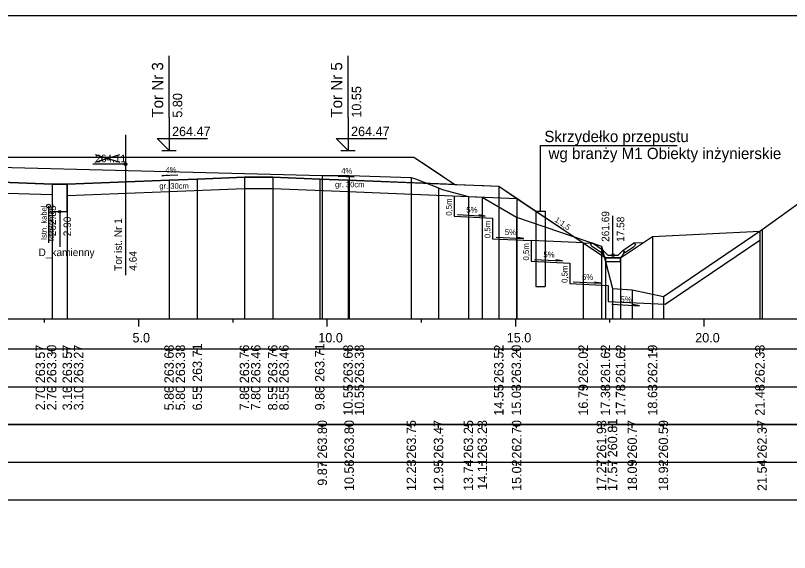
# Model space of a CAD drawing. Extents: x 6516023 to 6560129, y 5513077 to 5529206.
# Drawn here: x 6520329.21 to 6520349.75, y 5514465.41 to 5514479.66 of the extents above; entities that cross this region are included whole.
import ezdxf

# ---------------------------------------------------------------- set-up
doc = ezdxf.new("R2010")
doc.units = 0
for name, color, linetype in [('IR_default', 7, 'Continuous'), ('TOR_PRZEK_P-inne branze', 7, 'Continuous'), ('TOR_PRZEK_P-kable', 7, 'Continuous'), ('TOR_PRZEK_P-komponent', 7, 'Continuous'), ('TOR_PRZEK_P-odwodnienie', 7, 'Continuous'), ('TOR_PRZEK_P-opisy', 7, 'Continuous'), ('TOR_PRZEK_P-schodkowanie+wymiana', 7, 'Continuous'), ('TOR_PRZEK_P-tabelka istniejace', 7, 'Continuous'), ('TOR_PRZEK_P-tabelka projektowane', 7, 'Continuous'), ('TOR_PRZEK_P-teren istniejacy', 7, 'Continuous'), ('TOR_PRZEK_P-tory istniejace', 7, 'Continuous'), ('TOR_PRZEK_P-tory projektowane', 7, 'Continuous'), ('TOR_PRZEK_P-uklad odniesienia', 7, 'Continuous'), ('TOR_PRZEK_P-warstwa ochronna I', 7, 'Continuous'), ('TOR_PRZEK_P-warstwa ochronna II', 7, 'Continuous'), ('TOR_PS_T-skarpy projektowane', 7, 'Continuous'), ('TOR_RAMKI-ramka+tabelka 1', 7, 'Continuous')]:
    doc.layers.add(name, color=color, linetype=linetype)

msp = doc.modelspace()

# ---------------------------------------------------------------- linework, layer by layer
at = {"layer": 'IR_default'}
msp.add_lwpolyline([(6520328.032, 5514475.895), (6520329.238, 5514475.895), (6520330.745, 5514475.895), (6520331.538, 5514475.895), (6520333.832, 5514475.895), (6520335.038, 5514475.895), (6520335.857, 5514475.895), (6520336.288, 5514475.895), (6520338.582, 5514475.895), (6520339.788, 5514475.895), (6520340.162, 5514475.646), (6520340.873, 5514475.171), (6520341.636, 5514475.141), (6520342.038, 5514475.125), (6520342.517, 5514474.803), (6520344.277, 5514473.623), (6520344.868, 5514473.228), (6520345.268, 5514473.228), (6520346.118, 5514473.795), (6520348.966, 5514473.937)], dxfattribs=at)
at = {"layer": 'TOR_PRZEK_P-inne branze'}
for p, q in [((6520343.143, 5514474.467), (6520343.143, 5514476.202)), ((6520343.143, 5514476.202), (6520346.767, 5514476.202)), ((6520343.018, 5514474.467), (6520343.018, 5514472.467)), ((6520343.018, 5514474.467), (6520343.268, 5514474.467)), ((6520343.268, 5514474.467), (6520343.268, 5514472.467)), ((6520343.018, 5514472.467), (6520343.268, 5514472.467))]:
    msp.add_line(p, q, dxfattribs=at)
at = {"layer": 'TOR_PRZEK_P-kable'}
msp.add_line((6520330.089, 5514474.596), (6520330.089, 5514473.622), dxfattribs=at)
msp.add_circle((6520330.089, 5514474.596), 0.05, dxfattribs=at)
at = {"layer": 'TOR_PRZEK_P-komponent'}
msp.add_lwpolyline([(6520321.688, 5514475.895), (6520325.188, 5514475.895), (6520325.738, 5514475.895), (6520329.238, 5514475.895), (6520331.538, 5514475.895), (6520335.038, 5514475.895), (6520336.288, 5514475.895), (6520339.788, 5514475.895), (6520340.873, 5514475.171), (6520338.038, 5514475.285), (6520337.288, 5514475.315), (6520336.038, 5514475.365), (6520335.288, 5514475.365), (6520334.038, 5514475.315), (6520333.288, 5514475.285), (6520330.588, 5514475.177), (6520330.188, 5514475.178), (6520327.488, 5514475.286), (6520326.738, 5514475.316), (6520325.518, 5514475.365), (6520324.188, 5514475.312), (6520323.438, 5514475.282), (6520320.598, 5514475.168), (6520320.598, 5514475.168)], close=True, dxfattribs=at)
at = {"layer": 'TOR_PRZEK_P-odwodnienie'}
for p, q in [((6520330.388, 5514474.451), (6520330.388, 5514473.514)), ((6520345.068, 5514473.298), (6520345.068, 5514474.342)), ((6520344.803, 5514473.424), (6520344.523, 5514473.611)), ((6520345.333, 5514473.424), (6520345.613, 5514473.611)), ((6520344.759, 5514473.358), (6520344.498, 5514473.532)), ((6520344.77, 5514473.374), (6520344.759, 5514473.358)), ((6520344.761, 5514473.393), (6520344.808, 5514473.417)), ((6520344.803, 5514473.424), (6520344.795, 5514473.412)), ((6520344.928, 5514473.298), (6520344.808, 5514473.417)), ((6520345.208, 5514473.298), (6520345.328, 5514473.417)), ((6520345.328, 5514473.417), (6520345.376, 5514473.393)), ((6520345.333, 5514473.424), (6520345.341, 5514473.412)), ((6520345.366, 5514473.374), (6520345.377, 5514473.358)), ((6520345.377, 5514473.358), (6520345.638, 5514473.532)), ((6520344.878, 5514473.228), (6520345.258, 5514473.228)), ((6520344.928, 5514473.298), (6520345.208, 5514473.298))]:
    msp.add_line(p, q, dxfattribs=at)
for points in [[(6520330.188, 5514475.178), (6520330.188, 5514474.451), (6520330.588, 5514474.451), (6520330.588, 5514475.177)], [(6520344.277, 5514473.623), (6520344.523, 5514473.611)], [(6520344.473, 5514473.584), (6520344.523, 5514473.611)], [(6520344.473, 5514473.584), (6520344.498, 5514473.532)], [(6520345.86, 5514473.623), (6520345.613, 5514473.611)], [(6520345.663, 5514473.584), (6520345.613, 5514473.611)], [(6520345.663, 5514473.584), (6520345.638, 5514473.532)], [(6520344.795, 5514473.412), (6520344.76, 5514473.393)], [(6520344.76, 5514473.393), (6520344.77, 5514473.374)], [(6520344.808, 5514473.298), (6520344.761, 5514473.393)], [(6520345.328, 5514473.298), (6520345.376, 5514473.393)], [(6520345.341, 5514473.412), (6520345.376, 5514473.393)], [(6520345.376, 5514473.393), (6520345.366, 5514473.374)], [(6520344.878, 5514473.228), (6520344.808, 5514473.298)], [(6520345.268, 5514473.228), (6520344.868, 5514473.228), (6520344.868, 5514473.128), (6520345.268, 5514473.128), (6520345.268, 5514473.228)], [(6520345.258, 5514473.228), (6520345.328, 5514473.298)]]:
    msp.add_lwpolyline(points, dxfattribs=at)
for centre, radius in [((6520330.388, 5514474.451), 0.03), ((6520345.068, 5514473.298), 0.035)]:
    msp.add_circle(centre, radius, dxfattribs=at)
at = {"layer": 'TOR_PRZEK_P-opisy'}
for points in [[(6520333.519, 5514475.418), (6520333.101, 5514475.398), (6520333.269, 5514475.427)], [(6520337.779, 5514475.391), (6520338.197, 5514475.371), (6520338.029, 5514475.4)]]:
    msp.add_lwpolyline(points, dxfattribs=at)
at = {"layer": 'TOR_PRZEK_P-schodkowanie+wymiana'}
for p, q in [((6520340.85, 5514474.87), (6520340.85, 5514474.327)), ((6520340.85, 5514474.327), (6520341.873, 5514474.276)), ((6520341.873, 5514474.276), (6520341.873, 5514473.733)), ((6520341.873, 5514473.733), (6520342.896, 5514473.682)), ((6520344.282, 5514473.622), (6520342.896, 5514473.682)), ((6520342.896, 5514473.682), (6520342.896, 5514473.139)), ((6520342.896, 5514473.139), (6520343.919, 5514473.087)), ((6520343.919, 5514473.087), (6520343.919, 5514472.544)), ((6520343.919, 5514472.544), (6520344.942, 5514472.493)), ((6520344.942, 5514472.493), (6520344.942, 5514472.068)), ((6520344.942, 5514472.068), (6520346.456, 5514471.993))]:
    msp.add_line(p, q, dxfattribs=at)
msp.add_lwpolyline([(6520346.456, 5514471.993), (6520348.966, 5514473.696)], dxfattribs=at)
at = {"layer": 'TOR_PRZEK_P-tabelka istniejace'}
for p, q in [((6520337.354, 5514468.706), (6520337.354, 5514468.806)), ((6520338.068, 5514468.706), (6520338.068, 5514468.806)), ((6520339.717, 5514468.706), (6520339.717, 5514468.806)), ((6520340.438, 5514468.706), (6520340.438, 5514468.806)), ((6520341.231, 5514468.706), (6520341.231, 5514468.806)), ((6520341.6, 5514468.706), (6520341.6, 5514468.806)), ((6520342.511, 5514468.706), (6520342.511, 5514468.806)), ((6520344.762, 5514468.706), (6520344.762, 5514468.806)), ((6520345.054, 5514468.706), (6520345.054, 5514468.806)), ((6520345.578, 5514468.706), (6520345.578, 5514468.806)), ((6520346.405, 5514468.706), (6520346.405, 5514468.806)), ((6520349.024, 5514468.706), (6520349.024, 5514468.806)), ((6520276.663, 5514467.806), (6520370.463, 5514467.806)), ((6520337.354, 5514467.706), (6520337.354, 5514467.806)), ((6520338.068, 5514467.706), (6520338.068, 5514467.806)), ((6520339.717, 5514467.706), (6520339.717, 5514467.806)), ((6520340.438, 5514467.706), (6520340.438, 5514467.806)), ((6520341.231, 5514467.706), (6520341.231, 5514467.806)), ((6520341.6, 5514467.706), (6520341.6, 5514467.806)), ((6520342.511, 5514467.706), (6520342.511, 5514467.806)), ((6520344.762, 5514467.706), (6520344.762, 5514467.806)), ((6520345.054, 5514467.706), (6520345.054, 5514467.806)), ((6520345.578, 5514467.706), (6520345.578, 5514467.806)), ((6520346.405, 5514467.706), (6520346.405, 5514467.806)), ((6520349.024, 5514467.706), (6520349.024, 5514467.806))]:
    msp.add_line(p, q, dxfattribs=at)
for points in [[(6520337.354, 5514475.409), (6520337.354, 5514471.806), (6520337.354, 5514471.676), (6520337.354, 5514471.606)], [(6520338.068, 5514475.409), (6520338.068, 5514471.806), (6520338.068, 5514471.676), (6520338.068, 5514471.606)], [(6520339.717, 5514475.357), (6520339.717, 5514471.806), (6520339.717, 5514471.676), (6520339.717, 5514471.606)], [(6520340.438, 5514475.081), (6520340.438, 5514471.806), (6520340.438, 5514471.676), (6520340.438, 5514471.606)], [(6520341.231, 5514474.857), (6520341.231, 5514471.806), (6520341.231, 5514471.676), (6520341.231, 5514471.606)], [(6520341.6, 5514474.832), (6520341.6, 5514471.806), (6520341.6, 5514471.676), (6520341.6, 5514471.606)], [(6520342.511, 5514474.302), (6520342.511, 5514471.806), (6520342.511, 5514471.676), (6520342.511, 5514471.606)], [(6520349.024, 5514473.977), (6520349.024, 5514471.806), (6520349.024, 5514471.676), (6520349.024, 5514471.606)], [(6520344.762, 5514473.536), (6520344.762, 5514471.806), (6520344.762, 5514471.676), (6520344.762, 5514471.606)], [(6520345.054, 5514472.413), (6520345.054, 5514471.806), (6520345.054, 5514471.676), (6520345.054, 5514471.606)], [(6520345.578, 5514472.374), (6520345.578, 5514471.806), (6520345.578, 5514471.676), (6520345.578, 5514471.606)], [(6520346.405, 5514472.2), (6520346.405, 5514471.806), (6520346.405, 5514471.676), (6520346.405, 5514471.606)]]:
    msp.add_lwpolyline(points, dxfattribs=at)
msp.add_lwpolyline([(6520276.663, 5514468.806), (6520276.663, 5514466.806), (6520370.463, 5514466.806), (6520370.463, 5514468.806)], close=True, dxfattribs=at)
at = {"layer": 'TOR_PRZEK_P-tabelka projektowane'}
for p, q in [((6520330.188, 5514470.706), (6520330.188, 5514470.806)), ((6520330.188, 5514470.706), (6520330.188, 5514470.806)), ((6520330.588, 5514470.706), (6520330.588, 5514470.806)), ((6520330.588, 5514470.706), (6520330.588, 5514470.806)), ((6520333.288, 5514470.706), (6520333.288, 5514470.806)), ((6520333.288, 5514470.706), (6520333.288, 5514470.806)), ((6520334.038, 5514470.706), (6520334.038, 5514470.806)), ((6520335.288, 5514470.706), (6520335.288, 5514470.806)), ((6520335.288, 5514470.706), (6520335.288, 5514470.806)), ((6520336.038, 5514470.706), (6520336.038, 5514470.806)), ((6520336.038, 5514470.706), (6520336.038, 5514470.806)), ((6520337.288, 5514470.706), (6520337.288, 5514470.806)), ((6520338.038, 5514470.706), (6520338.038, 5514470.806)), ((6520338.038, 5514470.706), (6520338.038, 5514470.806)), ((6520342.038, 5514470.706), (6520342.038, 5514470.806)), ((6520342.517, 5514470.706), (6520342.517, 5514470.806)), ((6520344.277, 5514470.706), (6520344.277, 5514470.806)), ((6520344.868, 5514470.706), (6520344.868, 5514470.806)), ((6520345.268, 5514470.706), (6520345.268, 5514470.806)), ((6520346.118, 5514470.706), (6520346.118, 5514470.806)), ((6520348.966, 5514470.706), (6520348.966, 5514470.806)), ((6520276.663, 5514469.806), (6520370.463, 5514469.806)), ((6520330.188, 5514469.706), (6520330.188, 5514469.806)), ((6520330.188, 5514469.706), (6520330.188, 5514469.806)), ((6520330.588, 5514469.706), (6520330.588, 5514469.806)), ((6520330.588, 5514469.706), (6520330.588, 5514469.806)), ((6520333.288, 5514469.706), (6520333.288, 5514469.806)), ((6520333.288, 5514469.706), (6520333.288, 5514469.806)), ((6520334.038, 5514469.706), (6520334.038, 5514469.806)), ((6520335.288, 5514469.706), (6520335.288, 5514469.806)), ((6520335.288, 5514469.706), (6520335.288, 5514469.806)), ((6520336.038, 5514469.706), (6520336.038, 5514469.806)), ((6520336.038, 5514469.706), (6520336.038, 5514469.806)), ((6520337.288, 5514469.706), (6520337.288, 5514469.806)), ((6520338.038, 5514469.706), (6520338.038, 5514469.806)), ((6520338.038, 5514469.706), (6520338.038, 5514469.806)), ((6520342.038, 5514469.706), (6520342.038, 5514469.806)), ((6520342.517, 5514469.706), (6520342.517, 5514469.806)), ((6520344.277, 5514469.706), (6520344.277, 5514469.806)), ((6520344.868, 5514469.706), (6520344.868, 5514469.806)), ((6520345.268, 5514469.706), (6520345.268, 5514469.806)), ((6520346.118, 5514469.706), (6520346.118, 5514469.806)), ((6520348.966, 5514469.706), (6520348.966, 5514469.806))]:
    msp.add_line(p, q, dxfattribs=at)
for points in [[(6520333.288, 5514475.285), (6520333.288, 5514471.806), (6520333.288, 5514471.676), (6520333.288, 5514471.606)], [(6520334.038, 5514475.315), (6520334.038, 5514471.806), (6520334.038, 5514471.676), (6520334.038, 5514471.606)], [(6520335.288, 5514475.365), (6520335.288, 5514471.806), (6520335.288, 5514471.676), (6520335.288, 5514471.606)], [(6520336.038, 5514475.365), (6520336.038, 5514471.806), (6520336.038, 5514471.676), (6520336.038, 5514471.606)], [(6520337.288, 5514475.315), (6520337.288, 5514471.806), (6520337.288, 5514471.676), (6520337.288, 5514471.606)], [(6520338.038, 5514475.285), (6520338.038, 5514471.806), (6520338.038, 5514471.676), (6520338.038, 5514471.606)], [(6520330.188, 5514475.178), (6520330.188, 5514471.806), (6520330.188, 5514471.676), (6520330.188, 5514471.606)], [(6520330.588, 5514475.177), (6520330.588, 5514471.806), (6520330.588, 5514471.676), (6520330.588, 5514471.606)], [(6520335.288, 5514475.065), (6520335.288, 5514471.806), (6520335.288, 5514471.676), (6520335.288, 5514471.606)], [(6520336.038, 5514475.065), (6520336.038, 5514471.806), (6520336.038, 5514471.676), (6520336.038, 5514471.606)], [(6520342.038, 5514475.125), (6520342.038, 5514471.806), (6520342.038, 5514471.676), (6520342.038, 5514471.606)], [(6520330.188, 5514474.909), (6520330.188, 5514471.806), (6520330.188, 5514471.676), (6520330.188, 5514471.606)], [(6520330.588, 5514474.877), (6520330.588, 5514471.806), (6520330.588, 5514471.676), (6520330.588, 5514471.606)], [(6520333.288, 5514474.985), (6520333.288, 5514471.806), (6520333.288, 5514471.676), (6520333.288, 5514471.606)], [(6520338.038, 5514474.982), (6520338.038, 5514471.806), (6520338.038, 5514471.676), (6520338.038, 5514471.606)], [(6520342.517, 5514474.803), (6520342.517, 5514471.806), (6520342.517, 5514471.676), (6520342.517, 5514471.606)], [(6520346.118, 5514473.795), (6520346.118, 5514471.806), (6520346.118, 5514471.676), (6520346.118, 5514471.606)], [(6520348.966, 5514473.937), (6520348.966, 5514471.806), (6520348.966, 5514471.676), (6520348.966, 5514471.606)], [(6520344.277, 5514473.623), (6520344.277, 5514471.806), (6520344.277, 5514471.676), (6520344.277, 5514471.606)], [(6520344.868, 5514473.228), (6520344.868, 5514471.806), (6520344.868, 5514471.676), (6520344.868, 5514471.606)], [(6520345.268, 5514473.228), (6520345.268, 5514471.806), (6520345.268, 5514471.676), (6520345.268, 5514471.606)]]:
    msp.add_lwpolyline(points, dxfattribs=at)
msp.add_lwpolyline([(6520276.663, 5514470.806), (6520276.663, 5514468.806), (6520370.463, 5514468.806), (6520370.463, 5514470.806)], close=True, dxfattribs=at)
at = {"layer": 'TOR_PRZEK_P-teren istniejacy'}
msp.add_lwpolyline([(6520323.623, 5514475.763), (6520337.354, 5514475.409), (6520338.068, 5514475.409), (6520339.717, 5514475.357), (6520339.826, 5514475.326), (6520340.438, 5514475.081), (6520340.533, 5514475.039), (6520341.231, 5514474.857), (6520341.6, 5514474.832), (6520342.511, 5514474.302), (6520344.762, 5514473.536), (6520345.054, 5514472.413), (6520345.578, 5514472.374), (6520346.405, 5514472.2), (6520349.024, 5514473.977), (6520350.694, 5514475.183)], dxfattribs=at)
at = {"layer": 'TOR_PRZEK_P-tory istniejace'}
for p, q in [((6520332.131, 5514476.488), (6520332.131, 5514472.768)), ((6520331.331, 5514475.76), (6520331.983, 5514475.963)), ((6520331.331, 5514475.963), (6520331.983, 5514475.76)), ((6520332.131, 5514475.713), (6520331.265, 5514475.713))]:
    msp.add_line(p, q, dxfattribs=at)
msp.add_circle((6520332.131, 5514475.713), 0.035, dxfattribs=at)
at = {"layer": 'TOR_PRZEK_P-tory projektowane'}
for p, q in [((6520333.288, 5514476.952), (6520333.288, 5514478.585)), ((6520338.038, 5514476.952), (6520338.038, 5514478.585)), ((6520333.288, 5514476.952), (6520333.288, 5514476.075)), ((6520338.038, 5514476.952), (6520338.038, 5514476.075)), ((6520333.288, 5514476.075), (6520332.969, 5514476.394)), ((6520332.969, 5514476.394), (6520334.313, 5514476.394)), ((6520338.038, 5514476.075), (6520337.719, 5514476.394)), ((6520337.719, 5514476.394), (6520339.063, 5514476.394)), ((6520333.096, 5514476.075), (6520333.48, 5514476.075)), ((6520337.846, 5514476.075), (6520338.23, 5514476.075))]:
    msp.add_line(p, q, dxfattribs=at)
at = {"layer": 'TOR_PRZEK_P-uklad odniesienia'}
for p, q in [((6520280.463, 5514471.606), (6520370.463, 5514471.606)), ((6520329.988, 5514471.506), (6520329.988, 5514471.606)), ((6520332.488, 5514471.406), (6520332.488, 5514471.606)), ((6520334.988, 5514471.506), (6520334.988, 5514471.606)), ((6520337.488, 5514471.406), (6520337.488, 5514471.606)), ((6520339.988, 5514471.506), (6520339.988, 5514471.606)), ((6520342.488, 5514471.406), (6520342.488, 5514471.606)), ((6520344.988, 5514471.506), (6520344.988, 5514471.606)), ((6520347.488, 5514471.406), (6520347.488, 5514471.606))]:
    msp.add_line(p, q, dxfattribs=at)
at = {"layer": 'TOR_PRZEK_P-warstwa ochronna I'}
for points in [[(6520318.959, 5514474.802), (6520323.438, 5514474.982), (6520325.518, 5514475.065), (6520327.488, 5514474.986), (6520330.188, 5514474.909)], [(6520330.588, 5514474.877), (6520333.288, 5514474.985), (6520335.288, 5514475.065), (6520336.038, 5514475.065), (6520338.038, 5514474.982), (6520342.517, 5514474.803)]]:
    msp.add_lwpolyline(points, dxfattribs=at)
at = {"layer": 'TOR_PRZEK_P-warstwa ochronna II'}
msp.add_lwpolyline([(6520313.465, 5514474.424), (6520316.095, 5514474.293), (6520316.945, 5514473.726), (6520317.345, 5514473.726), (6520319.438, 5514475.122), (6520323.438, 5514475.282), (6520324.188, 5514475.312), (6520325.518, 5514475.365), (6520326.738, 5514475.316), (6520327.488, 5514475.286), (6520330.188, 5514475.178), (6520330.588, 5514475.177), (6520333.288, 5514475.285), (6520334.038, 5514475.315), (6520335.288, 5514475.365), (6520336.038, 5514475.365), (6520337.288, 5514475.315), (6520338.038, 5514475.285), (6520342.038, 5514475.125), (6520344.277, 5514473.623), (6520344.868, 5514473.228), (6520345.268, 5514473.228), (6520346.118, 5514473.795), (6520348.966, 5514473.937)], dxfattribs=at)
at = {"layer": 'TOR_PS_T-skarpy projektowane'}
for points in [[(6520340.943, 5514474.371), (6520341.679, 5514474.332), (6520341.506, 5514474.363)], [(6520341.966, 5514473.777), (6520342.701, 5514473.738), (6520342.529, 5514473.768)], [(6520342.989, 5514473.183), (6520343.724, 5514473.144), (6520343.552, 5514473.174)], [(6520344.012, 5514472.589), (6520344.747, 5514472.549), (6520344.574, 5514472.58)], [(6520345.035, 5514471.995), (6520345.77, 5514471.955), (6520345.597, 5514471.986)]]:
    msp.add_lwpolyline(points, dxfattribs=at)
at = {"layer": 'TOR_RAMKI-ramka+tabelka 1'}
msp.add_lwpolyline([(6520177.013, 5514479.656), (6520424.513, 5514479.656), (6520424.513, 5514451.156), (6520177.013, 5514451.156)], close=True, dxfattribs=at)

# ---------------------------------------------------------------- texts
at = {"layer": 'TOR_PRZEK_P-inne branze'}
for s, p in [('Skrzydełko przepustu', (6520343.246, 5514476.296)), (' wg branży M1 Obiekty inżynierskie', (6520343.246, 5514475.846))]:
    msp.add_text(s, height=0.3, dxfattribs=at).set_placement(p)
at = {"layer": 'TOR_PRZEK_P-kable'}
for s, height, p in [('Istn. kabel', 0.14999, (6520330.045, 5514473.698)), ('telekomun.', 0.15, (6520330.239, 5514473.67))]:
    msp.add_text(s, height=height, rotation=90.0511, dxfattribs=at).set_placement(p)
at = {"layer": 'TOR_PRZEK_P-odwodnienie'}
for s, rotation, p in [('262.85', 90, (6520330.288, 5514473.797)), ('261.69', 90, (6520344.968, 5514473.648)), ('2.90', 90, (6520330.688, 5514473.797)), ('17.58', 90, (6520345.368, 5514473.648)), ('D_kamienny', 360, (6520329.826, 5514473.271))]:
    msp.add_text(s, height=0.2, rotation=rotation, dxfattribs=at).set_placement(p)
at = {"layer": 'TOR_PRZEK_P-opisy'}
for s, rotation, p in [('4%', 0.1515, (6520333.196, 5514475.483)), ('4%', 359.8485, (6520337.858, 5514475.457)), ('1:1,5', 325.9299, (6520343.506, 5514474.199))]:
    msp.add_text(s, height=0.15, rotation=rotation, dxfattribs=at).set_placement(p)
at = {"layer": 'TOR_PRZEK_P-schodkowanie+wymiana'}
for p in [(6520340.792, 5514474.343), (6520341.815, 5514473.749), (6520342.838, 5514473.154), (6520343.861, 5514472.56)]:
    msp.add_text('0,5m', height=0.1545, rotation=90, dxfattribs=at).set_placement(p)
at = {"layer": 'TOR_PRZEK_P-tabelka istniejace'}
for s, p in [('263.80', (6520337.479, 5514467.898)), ('263.80', (6520338.193, 5514467.898)), ('263.75', (6520339.842, 5514467.897)), ('263.47', (6520340.563, 5514467.898)), ('263.25', (6520341.356, 5514467.897)), ('263.23', (6520341.725, 5514467.898)), ('262.70', (6520342.636, 5514467.898)), ('261.93', (6520344.887, 5514467.898)), ('260.81', (6520345.179, 5514467.933)), ('260.77', (6520345.703, 5514467.898)), ('260.59', (6520346.53, 5514467.898)), ('262.37', (6520349.149, 5514467.898)), ('9.87', (6520337.479, 5514467.178)), ('10.58', (6520338.193, 5514467.038)), ('12.23', (6520339.842, 5514467.038)), ('12.95', (6520340.563, 5514467.037)), ('13.74', (6520341.356, 5514467.039)), ('14.11', (6520341.725, 5514467.073)), ('15.02', (6520342.636, 5514467.04)), ('17.27', (6520344.887, 5514467.038)), ('17.57', (6520345.179, 5514467.038)), ('18.09', (6520345.703, 5514467.038)), ('18.92', (6520346.53, 5514467.04)), ('21.54', (6520349.149, 5514467.039))]:
    msp.add_text(s, height=0.25, rotation=90, dxfattribs=at).set_placement(p)
at = {"layer": 'TOR_PRZEK_P-tabelka projektowane'}
for s, p in [('263.57', (6520329.998, 5514469.898)), ('263.30', (6520330.298, 5514469.898)), ('263.57', (6520330.713, 5514469.898)), ('263.27', (6520331.013, 5514469.898)), ('263.68', (6520333.413, 5514469.898)), ('263.38', (6520333.713, 5514469.898)), ('263.71', (6520334.163, 5514469.933)), ('263.76', (6520335.413, 5514469.898)), ('263.46', (6520335.713, 5514469.898)), ('263.76', (6520336.163, 5514469.898)), ('263.46', (6520336.463, 5514469.898)), ('263.71', (6520337.413, 5514469.933)), ('263.68', (6520338.163, 5514469.898)), ('263.38', (6520338.463, 5514469.898)), ('263.52', (6520342.163, 5514469.9)), ('263.20', (6520342.627, 5514469.898)), ('262.02', (6520344.402, 5514469.9)), ('261.62', (6520344.993, 5514469.9)), ('261.62', (6520345.393, 5514469.9)), ('262.19', (6520346.243, 5514469.898)), ('262.33', (6520349.091, 5514469.898)), ('2.70', (6520329.998, 5514469.178)), ('2.70', (6520330.298, 5514469.178)), ('3.10', (6520330.713, 5514469.178)), ('3.10', (6520331.013, 5514469.178)), ('5.80', (6520333.413, 5514469.178)), ('5.80', (6520333.713, 5514469.178)), ('6.55', (6520334.163, 5514469.177)), ('7.80', (6520335.413, 5514469.178)), ('7.80', (6520335.713, 5514469.178)), ('8.55', (6520336.163, 5514469.177)), ('8.55', (6520336.463, 5514469.177)), ('9.80', (6520337.413, 5514469.178)), ('10.55', (6520338.163, 5514469.037)), ('10.55', (6520338.463, 5514469.037)), ('14.55', (6520342.163, 5514469.037)), ('15.03', (6520342.627, 5514469.038)), ('16.79', (6520344.402, 5514469.038)), ('17.38', (6520344.993, 5514469.038)), ('17.78', (6520345.393, 5514469.038)), ('18.63', (6520346.243, 5514469.038)), ('21.48', (6520349.091, 5514469.038))]:
    msp.add_text(s, height=0.25, rotation=90, dxfattribs=at).set_placement(p)
at = {"layer": 'TOR_PRZEK_P-tory istniejace'}
msp.add_text('264.11', height=0.2, dxfattribs=at).set_placement((6520331.331, 5514475.763))
for s, rotation, p in [('Tor ist. Nr 1', 90.0511, (6520332.037, 5514472.882)), ('4.64', 90, (6520332.431, 5514472.883))]:
    msp.add_text(s, height=0.2, rotation=rotation, dxfattribs=at).set_placement(p)
at = {"layer": 'TOR_PRZEK_P-tory projektowane'}
for s, height, p in [('Tor Nr 3', 0.3, (6520333.133, 5514476.946)), ('Tor Nr 5', 0.3, (6520337.883, 5514476.946)), ('10.55', 0.25, (6520338.388, 5514476.945)), ('5.80', 0.25, (6520333.638, 5514476.945))]:
    msp.add_text(s, height=height, rotation=90, dxfattribs=at).set_placement(p)
for p in [(6520333.368, 5514476.455), (6520338.118, 5514476.455)]:
    msp.add_text('264.47', height=0.25, dxfattribs=at).set_placement(p)
at = {"layer": 'TOR_PRZEK_P-uklad odniesienia'}
for s, p in [('5.0', (6520332.319, 5514470.981)), ('10.0', (6520337.249, 5514470.981)), ('15.0', (6520342.249, 5514470.981)), ('20.0', (6520347.249, 5514470.981))]:
    msp.add_text(s, height=0.25, dxfattribs=at).set_placement(p)
at = {"layer": 'TOR_PRZEK_P-warstwa ochronna I'}
for p in [(6520333.032, 5514475.058), (6520337.693, 5514475.099)]:
    msp.add_text('gr. 30cm', height=0.15, dxfattribs=at).set_placement(p)
at = {"layer": 'TOR_PS_T-skarpy projektowane'}
for p in [(6520341.175, 5514474.423), (6520342.198, 5514473.829), (6520343.221, 5514473.235), (6520344.244, 5514472.64), (6520345.267, 5514472.046)]:
    msp.add_text('5%', height=0.1545, dxfattribs=at).set_placement(p)

doc.saveas('drawing.dxf')
